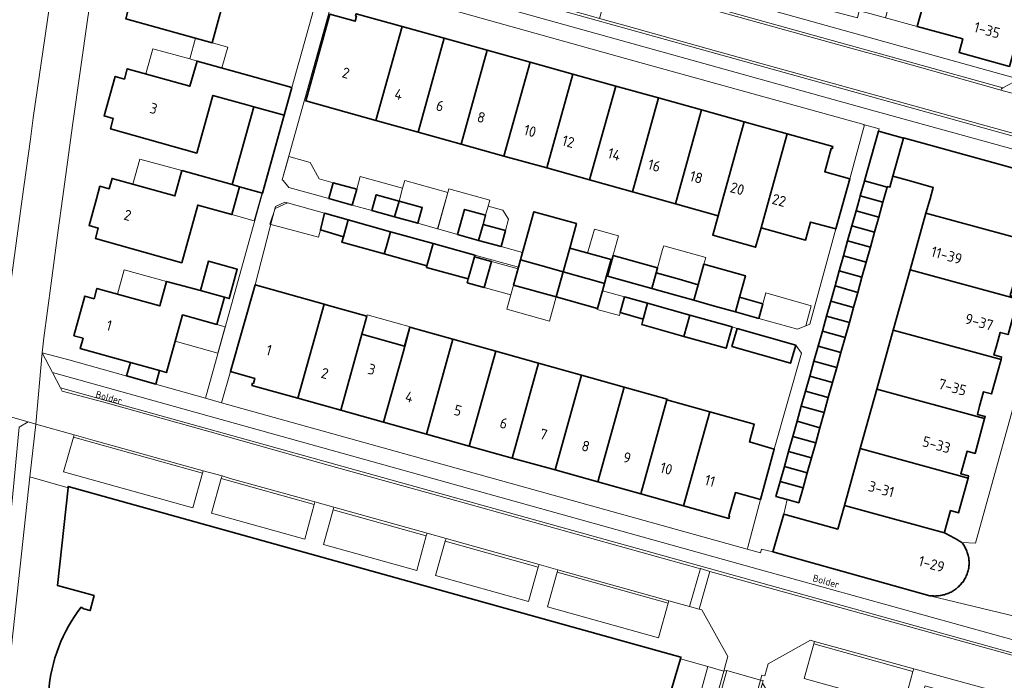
# Model space of a CAD drawing. Header units: metres. Extents: x 149984 to 156489, y 469398 to 478068.
# Tile 714 of 854: x 154388 to 154515, y 472938 to 473023. Entities that reach past the tile are written whole.
import ezdxf
from ezdxf.enums import TextEntityAlignment as Align

# ---------------------------------------------------------------- set-up
doc = ezdxf.new("R2010")
doc.units = ezdxf.units.M
doc.header["$LTSCALE"] = 0.75
for name, color, linetype, lineweight in [('B-WE-OG-BEBOUWING-GV', 6, 'Continuous', 35), ('B-WE-OG-BEBOUWING-T18', 1, 'Continuous', 18), ('B-WE-OG-BEBOUWING_LUIFEL-GV', 6, 'Continuous', 18), ('B-WE-OG-TERREIN_BEGROEID-GV', 252, 'Continuous', 18), ('B-WE-OG-TERREIN_ERF-GV', 252, 'Continuous', 18), ('B-WE-OG-TOPOGRAFIE-T18', 7, 'Continuous', 18), ('B-WE-VH-OPENVERHARDING_BETONSTRAATSTEEN-GV', 252, 'Continuous', 18), ('B-WE-VH-OPENVERHARDING_TEGEL-GV', 252, 'Continuous', 18)]:
    doc.layers.add(name, color=color, linetype=linetype, lineweight=lineweight)
doc.styles.add('NLCS-ISO-M500-T18', font='NLCS-ISO.ttf', dxfattribs={"height": 0.9})
doc.styles.add('NLCS-ISO-M750-T18', font='NLCS-ISO.ttf', dxfattribs={"height": 1.35})

msp = doc.modelspace()

# ---------------------------------------------------------------- linework, layer by layer
at = {"layer": 'B-WE-OG-BEBOUWING-GV', "flags": 128}
for points in [[(154419.679, 473026.087), (154420.678, 473029.646), (154413.166, 473031.748), (154412.264, 473028.522), (154404.223, 473030.772), (154403.851, 473029.445), (154402.688, 473029.774), (154401.258, 473024.711), (154402.434, 473024.379), (154402.064, 473023.056), (154413.131, 473019.959), (154415.147, 473027.36)], [(154505.113, 473028.019), (154503.457, 473022.067), (154509.311, 473020.46), (154508.831, 473018.728), (154515.282, 473016.939), (154515.704, 473018.457), (154516.038, 473019.659), (154517.324, 473024.284), (154517.411, 473024.597)], [(154434.09, 473010.035), (154437.489, 473022.051), (154431.597, 473023.692), (154431.517, 473023.403), (154431.617, 473023.376), (154431.438, 473022.734), (154428.211, 473023.633), (154425.116, 473012.533)], [(154434.09, 473010.035), (154439.531, 473008.52), (154442.878, 473020.55), (154437.489, 473022.051)], [(154445.022, 473006.991), (154448.369, 473019.02), (154442.878, 473020.55), (154439.531, 473008.52)], [(154450.513, 473005.462), (154453.86, 473017.491), (154448.369, 473019.02), (154445.022, 473006.991)], [(154423.359, 473014.243), (154418.59, 473015.572), (154411.193, 473017.636), (154410.293, 473014.409), (154402.25, 473016.653), (154401.881, 473015.332), (154400.713, 473015.659), (154399.296, 473010.595), (154400.468, 473010.266), (154400.105, 473008.964), (154411.162, 473005.84), (154413.223, 473013.228), (154417.596, 473012.008), (154418.462, 473011.767), (154422.366, 473010.679)], [(154456.004, 473003.933), (154459.351, 473015.962), (154453.86, 473017.491), (154450.513, 473005.462)], [(154459.351, 473015.962), (154456.004, 473003.933), (154461.496, 473002.404), (154464.842, 473014.432)], [(154461.496, 473002.404), (154466.987, 473000.875), (154470.333, 473012.903), (154464.842, 473014.432)], [(154466.987, 473000.875), (154472.479, 472999.346), (154475.824, 473011.373), (154470.333, 473012.903)], [(154419.592, 473000.725), (154422.366, 473010.679), (154418.462, 473011.767), (154415.687, 473001.807), (154416.648, 473001.541)], [(154481.314, 473009.844), (154475.824, 473011.373), (154472.479, 472999.346), (154477.97, 472997.818), (154478.577, 473000)], [(154483.462, 472996.289), (154484.494, 473000), (154486.806, 473008.314), (154481.314, 473009.844), (154478.577, 473000), (154477.97, 472997.818), (154477.274, 472995.317), (154482.767, 472993.79)], [(154484.494, 473000), (154483.462, 472996.289), (154489.168, 472994.7), (154489.814, 472997.007), (154493.039, 472996.121), (154494.839, 473002.547), (154491.615, 473003.456), (154492.449, 473006.431), (154492.557, 473006.401), (154492.638, 473006.69), (154486.806, 473008.314)], [(154499.62, 473001.489), (154499.64, 473001.56), (154499.964, 473001.47), (154500.358, 473002.883), (154501.716, 473007.76), (154498.492, 473008.655), (154496.719, 473002.3)], [(154398.32, 473000), (154397.373, 472996.57), (154398.545, 472996.246), (154398.175, 472994.913), (154409.235, 472991.798), (154411.284, 472999.189), (154415.659, 472997.975), (154416.221, 473000), (154416.648, 473001.541), (154415.687, 473001.807), (154409.247, 473003.593), (154408.352, 473000.365), (154400.306, 473002.597), (154399.938, 473001.27), (154398.76, 473001.595)], [(154428.084, 473000.021), (154431.084, 472999.18), (154431.651, 473001.202), (154428.65, 473002.043)], [(154499.082, 472999.563), (154499.204, 473000), (154499.62, 473001.489), (154496.719, 473002.3), (154496.704, 473002.245), (154496.179, 473000.374)], [(154436.515, 472997.682), (154437.075, 472999.693), (154434.154, 473000.5), (154433.594, 472998.501)], [(154437.075, 472999.693), (154436.515, 472997.682), (154439.475, 472996.852), (154440.042, 472998.874)], [(154495.639, 472998.449), (154498.543, 472997.637), (154499.082, 472999.563), (154496.179, 473000.374), (154496.074, 473000)], [(154430.548, 472997.296), (154427.546, 472998.129), (154427.002, 472996.027), (154429.949, 472995.131)], [(154444.581, 472995.421), (154447.273, 472994.668), (154447.842, 472996.702), (154448.17, 472997.873), (154445.478, 472998.627)], [(154459.825, 472996.813), (154454.368, 472998.335), (154452.901, 472993.099), (154452.646, 472992.16), (154455.235, 472991.438), (154458.103, 472990.638), (154458.952, 472993.682)], [(154498.005, 472995.711), (154498.543, 472997.637), (154495.639, 472998.449), (154495.099, 472996.523)], [(154516.376, 472987.144), (154516.42, 472987.304), (154515.382, 472987.59), (154515.671, 472988.624), (154516.194, 472990.492), (154517.227, 472990.203), (154518.396, 472994.393), (154504.595, 472998.153), (154502.57, 472990.905)], [(154435.418, 472993.746), (154435.982, 472995.769), (154430.548, 472997.296), (154429.949, 472995.131), (154429.754, 472994.428), (154435.188, 472992.923)], [(154447.273, 472994.668), (154450.145, 472993.865), (154450.709, 472995.913), (154447.842, 472996.702)], [(154435.982, 472995.769), (154435.418, 472993.746), (154435.188, 472992.923), (154440.653, 472991.402), (154441.447, 472994.259)], [(154497.467, 472993.785), (154498.005, 472995.711), (154495.099, 472996.523), (154494.558, 472994.597)], [(154441.447, 472994.259), (154440.653, 472991.402), (154440.599, 472991.21), (154445.955, 472989.721), (154446.242, 472990.752), (154446.744, 472992.555), (154446.805, 472992.774)], [(154496.928, 472991.859), (154497.467, 472993.785), (154494.558, 472994.597), (154494.018, 472992.672)], [(154461.13, 472989.794), (154461.193, 472989.776), (154463.413, 472989.157), (154463.678, 472990.106), (154464.262, 472992.201), (154458.952, 472993.682), (154458.103, 472990.638)], [(154411.625, 472988.224), (154414.701, 472987.382), (154415.327, 472987.211), (154416.356, 472990.971), (154412.654, 472991.984)], [(154446.242, 472990.752), (154445.955, 472989.721), (154445.819, 472989.232), (154448.001, 472988.624), (154448.926, 472991.947), (154446.744, 472992.555)], [(154457.205, 472987.421), (154458.103, 472990.638), (154455.235, 472991.438), (154452.646, 472992.16), (154452.389, 472991.214), (154451.749, 472988.943)], [(154469.461, 472988.495), (154470.024, 472990.517), (154470.199, 472991.145), (154464.512, 472992.729), (154463.774, 472990.079)], [(154496.39, 472989.932), (154496.928, 472991.859), (154494.018, 472992.672), (154493.478, 472990.746)], [(154461.193, 472989.776), (154461.13, 472989.794), (154458.103, 472990.638), (154457.205, 472987.421), (154462.516, 472985.939), (154463.15, 472988.214), (154463.413, 472989.157)], [(154469.461, 472988.495), (154472.387, 472987.678), (154474.833, 472986.986), (154475.396, 472988.989), (154472.951, 472989.701), (154470.024, 472990.517)], [(154480.169, 472985.506), (154480.7, 472987.396), (154481.468, 472990.129), (154476.137, 472991.627), (154475.396, 472988.989), (154474.833, 472986.986), (154477.498, 472986.246)], [(154495.851, 472988.006), (154496.39, 472989.932), (154493.478, 472990.746), (154492.938, 472988.82)], [(154514.217, 472979.396), (154514.288, 472979.653), (154514.302, 472979.705), (154513.292, 472979.984), (154513.573, 472980.985), (154514.101, 472982.868), (154515.118, 472982.587), (154516.376, 472987.144), (154502.57, 472990.905), (154500.407, 472983.158)], [(154411.625, 472988.224), (154407.289, 472989.41), (154406.417, 472986.279), (154398.373, 472988.518), (154398.005, 472987.195), (154396.833, 472987.521), (154395.423, 472982.453), (154396.594, 472982.127), (154396.227, 472980.809), (154402.658, 472979.018), (154406.396, 472977.977), (154407.282, 472977.73), (154409.344, 472985.112), (154413.713, 472983.898), (154414.701, 472987.382)], [(154418.23, 472976.085), (154424.118, 472974.443), (154427.477, 472986.492), (154418.662, 472988.951), (154415.468, 472977.882), (154418.594, 472976.98), (154418.417, 472976.345), (154418.311, 472976.374)], [(154495.313, 472986.08), (154495.851, 472988.006), (154492.938, 472988.82), (154492.398, 472986.895)], [(154468.37, 472984.58), (154468.934, 472986.602), (154465.972, 472987.427), (154465.409, 472985.404)], [(154468.934, 472986.602), (154468.37, 472984.58), (154468.176, 472983.891), (154473.583, 472982.369), (154474.348, 472985.087)], [(154480.7, 472987.396), (154480.169, 472985.506), (154483.162, 472984.677), (154483.69, 472986.556)], [(154491.857, 472984.969), (154494.774, 472984.154), (154495.313, 472986.08), (154492.398, 472986.895)], [(154429.61, 472972.912), (154432.324, 472982.648), (154432.968, 472984.96), (154427.735, 472986.42), (154427.477, 472986.492), (154424.118, 472974.443)], [(154474.348, 472985.087), (154473.583, 472982.369), (154478.988, 472980.848), (154479.755, 472983.575)], [(154494.236, 472982.228), (154494.774, 472984.154), (154491.857, 472984.969), (154491.317, 472983.043)], [(154438.464, 472983.531), (154437.792, 472981.123), (154432.324, 472982.648), (154429.61, 472972.912), (154435.1, 472971.381), (154437.591, 472980.314)], [(154440.592, 472969.85), (154443.977, 472981.993), (154438.464, 472983.531), (154437.591, 472980.314), (154435.1, 472971.381)], [(154480.401, 472983.39), (154479.736, 472981.09), (154487.233, 472978.922), (154487.898, 472981.222)], [(154490.777, 472981.118), (154493.697, 472980.302), (154494.236, 472982.228), (154491.317, 472983.043)], [(154500.407, 472983.158), (154498.3, 472975.617), (154512.112, 472971.854), (154512.179, 472972.097), (154511.175, 472972.374), (154511.465, 472973.416), (154511.981, 472975.27), (154513.001, 472974.989), (154514.217, 472979.396)], [(154449.467, 472980.462), (154443.977, 472981.993), (154440.592, 472969.85), (154446.081, 472968.319)], [(154449.467, 472980.462), (154446.081, 472968.319), (154451.574, 472966.788), (154454.959, 472978.931)], [(154493.159, 472978.375), (154493.697, 472980.302), (154490.777, 472981.118), (154490.237, 472979.192)], [(154492.621, 472976.449), (154493.159, 472978.375), (154490.237, 472979.192), (154489.697, 472977.266)], [(154402.658, 472979.018), (154402.178, 472977.293), (154405.915, 472976.252), (154406.396, 472977.977)], [(154451.574, 472966.788), (154457.064, 472965.257), (154460.45, 472977.399), (154454.959, 472978.931)], [(154460.45, 472977.399), (154457.064, 472965.257), (154462.555, 472963.726), (154465.941, 472975.868)], [(154492.082, 472974.523), (154492.621, 472976.449), (154489.697, 472977.266), (154489.156, 472975.341)], [(154471.404, 472974.239), (154471.431, 472974.336), (154465.941, 472975.868), (154462.555, 472963.726), (154468.046, 472962.195)], [(154491.544, 472972.597), (154492.082, 472974.523), (154489.156, 472975.341), (154488.616, 472973.415)], [(154509.982, 472964.226), (154510.054, 472964.489), (154509.056, 472964.764), (154509.349, 472965.814), (154509.864, 472967.664), (154510.877, 472967.384), (154512.112, 472971.854), (154498.3, 472975.617), (154496.169, 472967.988)], [(154476.895, 472972.708), (154471.404, 472974.239), (154468.046, 472962.195), (154473.537, 472960.664)], [(154488.076, 472971.489), (154491.005, 472970.671), (154491.544, 472972.597), (154488.616, 472973.415)], [(154473.537, 472960.664), (154479.354, 472959.042), (154479.435, 472959.331), (154479.323, 472959.362), (154480.171, 472962.358), (154483.374, 472961.469), (154485.161, 472967.906), (154481.968, 472968.842), (154482.589, 472971.12), (154476.895, 472972.708)], [(154490.467, 472968.745), (154491.005, 472970.671), (154488.076, 472971.489), (154487.536, 472969.564)], [(154486.996, 472967.638), (154489.928, 472966.818), (154490.467, 472968.745), (154487.536, 472969.564)], [(154509.982, 472964.226), (154496.169, 472967.988), (154494.137, 472960.713), (154506.956, 472957.221), (154506.973, 472957.271), (154507.237, 472958.223), (154507.748, 472960.065), (154508.761, 472959.787)], [(154489.39, 472964.892), (154489.928, 472966.818), (154486.996, 472967.638), (154486.455, 472965.712)], [(154486.455, 472965.712), (154485.915, 472963.787), (154488.851, 472962.966), (154489.39, 472964.892)], [(154488.313, 472961.04), (154488.851, 472962.966), (154485.915, 472963.787), (154485.375, 472961.861), (154486.798, 472961.463)]]:
    msp.add_lwpolyline(points, close=True, dxfattribs=at)
for points in [[(154520.113, 473002.693), (154520.102, 473002.697), (154501.731, 473007.813), (154501.716, 473007.76), (154500.358, 473002.883), (154502.713, 473002.227), (154505.515, 473001.447), (154505.111, 473000), (154504.595, 472998.153), (154518.396, 472994.393), (154518.472, 472994.666), (154518.489, 472994.728)], [(154435.733, 472929.036), (154444.124, 472925.457), (154450.677, 472922.662), (154459.13, 472919.057), (154459.277, 472918.994), (154462.718, 472927.06), (154462.553, 472927.131), (154464.102, 472930.764), (154469.627, 472929.232), (154473.131, 472941.081), (154473.192, 472941.287), (154465.957, 472943.302), (154394.689, 472963.149), (154394.671, 472962.982), (154393.312, 472950.478), (154397.999, 472949.175), (154397.491, 472947.246), (154396.695, 472947.467), (154396.358, 472947.705)], [(154506.956, 472957.221), (154494.137, 472960.713), (154493.292, 472957.687), (154486.396, 472959.598), (154484.99, 472954.757), (154505.108, 472949.118)]]:
    msp.add_lwpolyline(points, dxfattribs=at)
at = {"layer": 'B-WE-OG-BEBOUWING-GV'}
for points in [[(154509.177, 472955.982, 0.0145882), (154506.956, 472957.221)], [(154509.353, 472955.748, 0.0150237), (154509.177, 472955.982)], [(154509.513, 472955.502, 0.0151424), (154509.353, 472955.748)], [(154509.655, 472955.245, 0.0168653), (154509.513, 472955.502)], [(154509.78, 472954.979, 0.0182911), (154509.655, 472955.245)], [(154509.885, 472954.705, 0.0183505), (154509.78, 472954.979)], [(154509.971, 472954.425, 0.0150591), (154509.885, 472954.705)], [(154510.037, 472954.139, 0.0148112), (154509.971, 472954.425)], [(154510.083, 472953.849, 0.0212492), (154510.037, 472954.139)], [(154510.109, 472953.557, 0.0209919), (154510.083, 472953.849)], [(154510.009, 472952.392, 0.01803), (154510.064, 472952.68)], [(154510.064, 472952.68, 0.0173446), (154510.099, 472952.971)], [(154510.099, 472952.971, 0.0240027), (154510.114, 472953.264)], [(154510.114, 472953.264, 0.0171183), (154510.109, 472953.557)], [(154509.385, 472951.024, 0.014627), (154509.549, 472951.28)], [(154509.549, 472951.28, 0.0159534), (154509.696, 472951.547)], [(154509.696, 472951.547, 0.0160237), (154509.824, 472951.824)], [(154509.824, 472951.824, 0.017701), (154509.933, 472952.108)], [(154509.933, 472952.108, 0.014902), (154510.009, 472952.392)], [(154508.322, 472949.944, 0.0164226), (154508.563, 472950.13)], [(154508.563, 472950.13, 0.0185369), (154508.791, 472950.332)], [(154508.791, 472950.332, 0.0208646), (154509.005, 472950.549)], [(154509.005, 472950.549, 0.0163993), (154509.203, 472950.78)], [(154509.203, 472950.78, 0.0144616), (154509.385, 472951.024)], [(154505.108, 472949.118, -0.0189122), (154505.479, 472949.125)], [(154505.479, 472949.125, -0.0180759), (154505.755, 472949.112)], [(154505.755, 472949.112, 0.0197061), (154506.059, 472949.124)], [(154506.059, 472949.124, 0.0166635), (154506.362, 472949.157)], [(154506.362, 472949.157, 0.0161624), (154506.662, 472949.21)], [(154506.662, 472949.21, 0.019935), (154506.957, 472949.284)], [(154506.957, 472949.284, 0.0207455), (154507.247, 472949.378)], [(154507.247, 472949.378, 0.0164554), (154507.53, 472949.491)], [(154507.53, 472949.491, 0.017636), (154507.804, 472949.624)], [(154507.804, 472949.624, 0.0175358), (154508.068, 472949.775)], [(154508.068, 472949.775, 0.0172762), (154508.322, 472949.944)], [(154396.358, 472947.705, 0.1483284), (154392.193, 472936.846)]]:
    msp.add_lwpolyline(points, format="xyb", dxfattribs=at)
at = {"layer": 'B-WE-OG-BEBOUWING_LUIFEL-GV', "flags": 128}
for points in [[(154410.999, 473020.556), (154410.255, 473017.898), (154411.193, 473017.636), (154414.386, 473016.745), (154415.129, 473019.4)], [(154410.293, 473014.409), (154411.193, 473017.636), (154410.255, 473017.898), (154405.529, 473019.216), (154404.629, 473015.989)], [(154402.991, 473001.852), (154408.352, 473000.365), (154409.247, 473003.593), (154403.886, 473005.08)], [(154428.65, 473002.043), (154426.852, 473002.546), (154425.693, 473004.646), (154422.94, 473005.413), (154422.099, 473002.397), (154422.251, 473002.346), (154422.97, 473001.455), (154428.084, 473000.021)], [(154437.528, 473001.334), (154432.102, 473002.833), (154431.651, 473001.202), (154431.084, 472999.18), (154433.594, 472998.501), (154434.154, 473000.5), (154437.075, 472999.693)], [(154443.313, 473000.804), (154437.802, 473002.326), (154437.528, 473001.334), (154437.075, 472999.693), (154440.042, 472998.874), (154439.475, 472996.852), (154442.024, 472996.138)], [(154415.659, 472997.975), (154418.531, 472997.179), (154419.52, 473000.745), (154416.648, 473001.541)], [(154448.17, 472997.873), (154448.497, 472999.061), (154448.704, 472999.813), (154443.439, 473001.262), (154443.313, 473000.804), (154442.028, 472996.137), (154444.581, 472995.421), (154445.478, 472998.627)], [(154427.546, 472998.129), (154422.801, 472999.469), (154421.192, 472998.75), (154420.544, 472996.743), (154426.751, 472995.087), (154427.002, 472996.027)], [(154448.497, 472999.061), (154448.17, 472997.873), (154447.842, 472996.702), (154450.709, 472995.913), (154451.116, 472997.391), (154450.364, 472998.547)], [(154464.357, 472992.174), (154465.215, 472995.249), (154462.102, 472996.117), (154461.245, 472993.042)], [(154470.85, 472993.477), (154470.024, 472990.517), (154475.396, 472988.989), (154476.137, 472991.627), (154476.371, 472992.461), (154470.989, 472993.973)], [(154448.926, 472991.947), (154448.001, 472988.624), (154451.396, 472987.677), (154451.749, 472988.943), (154451.82, 472989.197), (154452.328, 472990.998)], [(154401.015, 472987.783), (154406.417, 472986.279), (154407.289, 472989.41), (154401.866, 472990.894)], [(154451.749, 472988.943), (154451.396, 472987.677), (154450.882, 472985.835), (154456.339, 472984.313), (154457.205, 472987.421)], [(154462.516, 472985.939), (154462.484, 472985.826), (154465.308, 472985.04), (154465.409, 472985.404), (154465.972, 472987.427), (154463.15, 472988.214)], [(154483.69, 472986.556), (154483.162, 472984.677), (154488.139, 472983.299), (154489.179, 472983.729), (154489.898, 472986.29), (154484.075, 472987.926)], [(154409.344, 472985.112), (154408.401, 472981.735), (154413.878, 472980.213), (154414.817, 472983.591)], [(154432.968, 472984.96), (154432.324, 472982.648), (154437.792, 472981.123), (154438.464, 472983.531), (154438.483, 472983.597), (154433.014, 472985.124)]]:
    msp.add_lwpolyline(points, close=True, dxfattribs=at)
at = {"layer": 'B-WE-OG-TERREIN_BEGROEID-GV', "flags": 128}
msp.add_lwpolyline([(154387.467, 472990.223), (154388.807, 473000), (154389.864, 473007.63), (154390.22, 473010.353), (154393.305, 473031.69), (154394.593, 473040.102), (154396.215, 473050.274), (154396.177, 473050.279), (154397.226, 473057.668), (154397.272, 473058.126), (154405.22, 473104.189), (154407.698, 473115.724), (154413.416, 473147.632), (154411.556, 473150.369), (154408.89, 473150.811), (154408.904, 473150.889), (154408.663, 473150.931)], dxfattribs=at)
at = {"layer": 'B-WE-OG-TERREIN_ERF-GV', "flags": 128}
for points in [[(154512.372, 473069.802), (154510.756, 473063.994), (154509.139, 473058.186), (154507.523, 473052.378), (154505.907, 473046.571), (154504.291, 473040.763), (154502.675, 473034.955), (154501.058, 473029.147), (154499.399, 473023.185), (154503.457, 473022.067), (154505.113, 473028.019), (154506.729, 473033.827), (154508.345, 473039.635), (154509.961, 473045.443), (154511.577, 473051.25), (154513.193, 473057.058), (154514.809, 473062.866), (154516.425, 473068.674), (154518.081, 473074.626), (154514.027, 473075.749)], [(154412.264, 473028.522), (154413.166, 473031.748), (154420.678, 473029.646), (154419.679, 473026.087), (154415.147, 473027.36), (154413.131, 473019.959), (154402.064, 473023.056), (154402.434, 473024.379), (154401.258, 473024.711), (154402.688, 473029.774), (154403.851, 473029.445), (154404.223, 473030.772)], [(154498.3, 472975.617), (154500.407, 472983.158), (154502.57, 472990.905), (154504.595, 472998.153), (154505.111, 473000), (154505.515, 473001.447), (154502.713, 473002.227), (154500.358, 473002.883), (154499.964, 473001.47), (154499.64, 473001.56), (154499.62, 473001.489), (154499.204, 473000), (154499.082, 472999.563), (154498.543, 472997.637), (154498.005, 472995.711), (154497.467, 472993.785), (154496.928, 472991.859), (154496.39, 472989.932), (154495.851, 472988.006), (154495.313, 472986.08), (154494.774, 472984.154), (154494.236, 472982.228), (154493.697, 472980.302), (154493.159, 472978.375), (154492.621, 472976.449), (154492.082, 472974.523), (154491.544, 472972.597), (154491.005, 472970.671), (154490.467, 472968.745), (154489.928, 472966.818), (154489.39, 472964.892), (154488.851, 472962.966), (154488.313, 472961.04), (154486.798, 472961.463), (154486.396, 472959.598), (154493.292, 472957.687), (154494.137, 472960.713), (154496.169, 472967.988)], [(154432.324, 472982.648), (154437.792, 472981.123), (154438.464, 472983.531), (154443.977, 472981.993), (154449.467, 472980.462), (154454.959, 472978.931), (154460.45, 472977.399), (154465.941, 472975.868), (154471.431, 472974.336), (154471.404, 472974.239), (154476.895, 472972.708), (154482.589, 472971.12), (154481.968, 472968.842), (154485.161, 472967.906), (154488.656, 472980.205), (154487.898, 472981.222), (154487.233, 472978.922), (154479.736, 472981.09), (154480.401, 472983.39), (154479.755, 472983.575), (154478.988, 472980.848), (154473.583, 472982.369), (154468.176, 472983.891), (154468.37, 472984.58), (154465.409, 472985.404), (154465.972, 472987.427), (154463.15, 472988.214), (154462.516, 472985.939), (154457.205, 472987.421), (154451.749, 472988.943), (154452.389, 472991.214), (154446.805, 472992.774), (154446.744, 472992.555), (154448.926, 472991.947), (154448.001, 472988.624), (154445.819, 472989.232), (154445.955, 472989.721), (154440.599, 472991.21), (154440.653, 472991.402), (154435.188, 472992.923), (154429.754, 472994.428), (154429.949, 472995.131), (154427.002, 472996.027), (154427.546, 472998.129), (154422.801, 472999.469), (154422.442, 472999.57), (154421.267, 472999.006), (154420.519, 472996.26), (154418.662, 472988.951), (154427.477, 472986.492), (154427.735, 472986.42), (154432.968, 472984.96)], [(154411.625, 472988.224), (154412.654, 472991.984), (154416.356, 472990.971), (154415.327, 472987.211), (154414.701, 472987.382), (154413.713, 472983.898), (154409.344, 472985.112), (154407.282, 472977.73), (154406.396, 472977.977), (154405.915, 472976.252), (154402.178, 472977.293), (154402.658, 472979.018), (154396.227, 472980.809), (154396.594, 472982.127), (154395.423, 472982.453), (154396.833, 472987.521), (154398.005, 472987.195), (154398.373, 472988.518), (154406.417, 472986.279), (154407.289, 472989.41)], [(154457.064, 472965.257), (154451.574, 472966.788), (154446.081, 472968.319), (154440.592, 472969.85), (154435.1, 472971.381), (154429.61, 472972.912), (154424.118, 472974.443), (154418.23, 472976.085), (154418.311, 472976.374), (154418.417, 472976.345), (154418.594, 472976.98), (154415.468, 472977.882), (154414.312, 472973.875), (154481.685, 472955.119), (154481.711, 472955.218), (154481.754, 472955.379), (154483.374, 472961.469), (154480.171, 472962.358), (154479.323, 472959.362), (154479.435, 472959.331), (154479.354, 472959.042), (154473.537, 472960.664), (154468.046, 472962.195), (154462.555, 472963.726)]]:
    msp.add_lwpolyline(points, close=True, dxfattribs=at)
for points in [[(154397.216, 473023.23), (154395.27, 473009.689), (154393.939, 473000), (154393.388, 472995.986), (154392.505, 472989.167), (154391.562, 472982.195), (154391.354, 472980.275), (154394.765, 472979.347), (154412.268, 472974.447), (154419.39, 473000), (154419.592, 473000.725), (154416.648, 473001.541), (154416.221, 473000), (154415.659, 472997.975), (154411.284, 472999.189), (154409.235, 472991.798), (154398.175, 472994.913), (154398.545, 472996.246), (154397.373, 472996.57), (154398.32, 473000), (154398.76, 473001.595), (154399.938, 473001.27), (154400.306, 473002.597), (154408.352, 473000.365), (154409.247, 473003.593), (154415.687, 473001.807), (154418.462, 473011.767), (154417.596, 473012.008), (154413.223, 473013.228), (154411.162, 473005.84), (154400.105, 473008.964), (154400.468, 473010.266), (154399.296, 473010.595), (154400.713, 473015.659), (154401.881, 473015.332), (154402.25, 473016.653), (154410.293, 473014.409), (154411.193, 473017.636), (154418.59, 473015.572), (154423.359, 473014.243), (154427.408, 473028.775)], [(154429.304, 473028.252), (154422.099, 473002.397), (154422.251, 473002.346), (154422.97, 473001.455), (154428.084, 473000.021), (154428.65, 473002.043), (154431.651, 473001.202), (154431.084, 472999.18), (154433.594, 472998.501), (154434.154, 473000.5), (154437.075, 472999.693), (154440.042, 472998.874), (154439.475, 472996.852), (154444.581, 472995.421), (154445.478, 472998.627), (154448.17, 472997.873), (154447.842, 472996.702), (154450.709, 472995.913), (154450.145, 472993.865), (154452.901, 472993.099), (154454.368, 472998.335), (154459.825, 472996.813), (154458.952, 472993.682), (154464.262, 472992.201), (154463.678, 472990.106), (154463.774, 472990.079), (154464.512, 472992.729), (154470.199, 472991.145), (154470.024, 472990.517), (154472.951, 472989.701), (154475.396, 472988.989), (154476.137, 472991.627), (154481.468, 472990.129), (154480.7, 472987.396), (154483.69, 472986.556), (154483.162, 472984.677), (154488.139, 472983.299), (154489.702, 472983.946), (154493.039, 472996.121), (154489.814, 472997.007), (154489.168, 472994.7), (154483.462, 472996.289), (154482.767, 472993.79), (154477.274, 472995.317), (154477.97, 472997.818), (154472.479, 472999.346), (154466.987, 473000.875), (154461.496, 473002.404), (154456.004, 473003.933), (154450.513, 473005.462), (154445.022, 473006.991), (154439.531, 473008.52), (154434.09, 473010.035), (154425.116, 473012.533), (154428.211, 473023.633), (154431.438, 473022.734), (154431.617, 473023.376)], [(154431.597, 473023.692), (154437.489, 473022.051), (154442.878, 473020.55), (154448.369, 473019.02), (154453.86, 473017.491), (154459.351, 473015.962), (154464.842, 473014.432), (154470.333, 473012.903), (154475.824, 473011.373), (154481.314, 473009.844), (154486.806, 473008.314), (154492.638, 473006.69), (154492.557, 473006.401), (154492.449, 473006.431), (154491.615, 473003.456), (154494.839, 473002.547), (154496.707, 473009.453), (154496.603, 473009.482), (154496.612, 473009.514), (154467.15, 473017.678), (154436.766, 473026.186)], [(154509.177, 472955.982), (154510.944, 472955.9), (154521.507, 472993.881), (154518.489, 472994.728), (154518.472, 472994.666), (154518.396, 472994.393), (154517.227, 472990.203), (154516.194, 472990.492), (154515.671, 472988.624), (154515.382, 472987.59), (154516.42, 472987.304), (154516.376, 472987.144), (154515.118, 472982.587), (154514.101, 472982.868), (154513.573, 472980.985), (154513.292, 472979.984), (154514.302, 472979.705), (154514.288, 472979.653), (154514.217, 472979.396)], [(154514.217, 472979.396), (154513.001, 472974.989), (154511.981, 472975.27), (154511.465, 472973.416), (154511.175, 472972.374), (154512.179, 472972.097), (154512.112, 472971.854), (154510.877, 472967.384), (154509.864, 472967.664), (154509.349, 472965.814), (154509.056, 472964.764), (154510.054, 472964.489), (154509.982, 472964.226), (154508.761, 472959.787), (154507.748, 472960.065), (154507.237, 472958.223), (154506.973, 472957.271), (154506.956, 472957.221)], [(154396.358, 472947.705), (154396.695, 472947.467), (154397.491, 472947.246), (154397.999, 472949.175), (154393.312, 472950.478), (154394.671, 472962.982), (154389.794, 472964.364), (154383.622, 472907.962)], [(154472.268, 472924.265), (154476.656, 472940.085), (154473.131, 472941.081), (154469.627, 472929.232)]]:
    msp.add_lwpolyline(points, dxfattribs=at)
at = {"layer": 'B-WE-OG-TERREIN_ERF-GV'}
for points in [[(154506.956, 472957.221, -0.0145882), (154509.177, 472955.982)], [(154392.193, 472936.846, -0.1483284), (154396.358, 472947.705)]]:
    msp.add_lwpolyline(points, format="xyb", dxfattribs=at)
at = {"layer": 'B-WE-VH-OPENVERHARDING_BETONSTRAATSTEEN-GV', "flags": 128}
for points in [[(154401.057, 473049.586), (154396.215, 473050.274), (154394.593, 473040.102), (154393.305, 473031.69), (154390.22, 473010.353), (154389.864, 473007.63), (154388.807, 473000), (154387.467, 472990.223), (154386.918, 472985.905), (154386.209, 472979.901), (154385.836, 472975.817), (154385.599, 472972.549), (154389.567, 472971.412), (154390.536, 472971.141), (154391.354, 472980.275), (154391.562, 472982.195), (154392.505, 472989.167), (154393.388, 472995.986), (154393.939, 473000), (154395.27, 473009.689), (154397.216, 473023.23), (154399.192, 473036.575)], [(154499.399, 473023.185), (154497.412, 473023.736), (154496.021, 473024.064), (154495.839, 473023.153), (154493.063, 473023.91), (154425.968, 473042.6), (154401.057, 473049.586), (154402.576, 473047.035), (154516.513, 473015.312), (154519.328, 473016.885), (154519.467, 473017.41), (154515.704, 473018.457), (154515.282, 473016.939), (154508.831, 473018.728), (154509.311, 473020.46), (154503.457, 473022.067)], [(154514.45, 473014.191), (154516.513, 473015.312), (154402.576, 473047.035), (154403.755, 473045.046), (154423.086, 473039.647), (154466.426, 473027.583)], [(154459.267, 473029.224), (154460.323, 473028.928), (154462.875, 473028.229), (154464.137, 473027.868), (154496.955, 473018.728), (154498.288, 473018.374), (154512.862, 473014.304), (154514.2, 473013.89), (154514.262, 473014.089), (154514.45, 473014.191), (154466.426, 473027.583), (154423.086, 473039.647), (154403.755, 473045.046), (154404.028, 473044.597)], [(154525.414, 473005.69), (154477.76, 473018.905), (154466.167, 473022.146), (154462.773, 473023.08), (154461.746, 473023.359), (154458.968, 473024.151), (154457.909, 473024.448), (154438.389, 473029.888), (154424.44, 473033.801), (154407.671, 473038.42), (154402.587, 473039.84), (154402.263, 473039.529), (154410.99, 473037.164), (154525.305, 473005.375)], [(154400.929, 473038.251), (154424.425, 473031.763), (154497.627, 473011.357), (154524.92, 473003.818), (154525.305, 473005.375), (154410.99, 473037.164), (154402.263, 473039.529)], [(154462.773, 473023.08), (154466.167, 473022.146), (154477.76, 473018.905), (154525.414, 473005.69), (154527.817, 473005.014), (154535.785, 473002.797), (154544.381, 473000.428), (154545.736, 473005.26), (154543.115, 473006.009), (154526.919, 473010.488), (154514.2, 473013.89), (154512.862, 473014.304), (154498.288, 473018.374), (154496.955, 473018.728), (154464.137, 473027.868)], [(154526.65, 473010.938), (154524.18, 473015.184), (154524.385, 473016.077), (154519.467, 473017.41), (154519.328, 473016.885), (154516.513, 473015.312), (154514.45, 473014.191), (154514.262, 473014.089), (154514.2, 473013.89), (154526.919, 473010.488)], [(154443.097, 472956.483), (154446.599, 472955.484), (154455.021, 472953.146), (154457.428, 472952.476), (154471.655, 472948.494), (154474.308, 472947.767), (154475.714, 472952.621), (154475.403, 472952.69), (154444.163, 472961.402), (154428.295, 472965.801), (154412.896, 472970.136), (154399.267, 472973.928), (154393.921, 472975.366), (154393.703, 472975.773), (154392.672, 472977.756), (154391.354, 472980.275), (154390.536, 472971.141), (154395.453, 472969.765), (154397.843, 472969.072), (154411.967, 472965.155), (154414.398, 472964.488), (154415.431, 472964.181), (154426.293, 472961.161), (154428.735, 472960.474), (154440.685, 472957.147)], [(154518.421, 472945.92), (154505.108, 472949.118), (154484.99, 472954.757), (154483.536, 472955.134), (154483.401, 472954.631), (154481.685, 472955.119), (154414.312, 472973.875), (154412.268, 472974.447), (154394.765, 472979.347), (154391.354, 472980.275), (154392.672, 472977.756), (154483.097, 472952.546), (154517.609, 472942.989)], [(154517.609, 472942.989), (154483.097, 472952.546), (154392.672, 472977.756), (154393.703, 472975.773), (154556.136, 472930.581), (154556.588, 472932.206), (154527.615, 472940.228), (154517.615, 472942.987)], [(154532.417, 472936.884), (154537.673, 472935.405), (154554.777, 472930.68), (154556.063, 472930.319), (154556.136, 472930.581), (154393.703, 472975.773), (154393.921, 472975.366), (154399.267, 472973.928), (154412.896, 472970.136), (154428.295, 472965.801), (154444.163, 472961.402), (154475.403, 472952.69), (154475.714, 472952.621), (154476.911, 472952.267), (154510.7, 472942.892), (154525.855, 472938.731)], [(154389.794, 472964.364), (154390.536, 472971.141), (154389.567, 472971.412), (154388.425, 472970.748), (154387.509, 472961.303), (154381.668, 472908.499), (154383.622, 472907.962)], [(154390.536, 472971.141), (154389.794, 472964.364), (154394.671, 472962.982), (154394.689, 472963.149), (154465.957, 472943.302), (154473.192, 472941.287), (154473.131, 472941.081), (154476.656, 472940.085), (154478.702, 472939.504), (154478.947, 472940.47), (154479.221, 472941.373), (154475.86, 472947.336), (154475.513, 472947.413), (154474.308, 472947.767), (154471.655, 472948.494), (154471.571, 472948.19), (154470.342, 472943.757), (154456.102, 472947.728), (154457.347, 472952.167), (154457.428, 472952.476), (154455.021, 472953.146), (154454.92, 472952.826), (154453.686, 472948.398), (154441.762, 472951.726), (154443.002, 472956.154), (154443.097, 472956.483), (154440.685, 472957.147), (154440.574, 472956.813), (154439.346, 472952.391), (154427.39, 472955.716), (154428.636, 472960.134), (154428.735, 472960.474), (154426.293, 472961.161), (154426.22, 472960.819), (154424.993, 472956.38), (154413.067, 472959.738), (154414.309, 472964.155), (154414.398, 472964.488), (154411.967, 472965.155), (154411.876, 472964.836), (154410.644, 472960.4), (154394.104, 472965.02), (154395.353, 472969.438), (154395.453, 472969.765)], [(154411.876, 472964.836), (154395.353, 472969.438), (154394.104, 472965.02), (154410.644, 472960.4)], [(154395.453, 472969.765), (154395.353, 472969.438), (154411.876, 472964.836), (154411.967, 472965.155), (154397.843, 472969.072)], [(154414.309, 472964.155), (154413.067, 472959.738), (154424.993, 472956.38), (154426.22, 472960.819)], [(154414.398, 472964.488), (154414.309, 472964.155), (154426.22, 472960.819), (154426.293, 472961.161), (154415.431, 472964.181)], [(154428.636, 472960.134), (154427.39, 472955.716), (154439.346, 472952.391), (154440.574, 472956.813)], [(154428.735, 472960.474), (154428.636, 472960.134), (154440.574, 472956.813), (154440.685, 472957.147)], [(154443.097, 472956.483), (154443.002, 472956.154), (154454.92, 472952.826), (154455.021, 472953.146), (154446.599, 472955.484)], [(154454.92, 472952.826), (154443.002, 472956.154), (154441.762, 472951.726), (154453.686, 472948.398)], [(154474.308, 472947.767), (154475.513, 472947.413), (154476.911, 472952.267), (154475.714, 472952.621)], [(154471.571, 472948.19), (154457.347, 472952.167), (154456.102, 472947.728), (154470.342, 472943.757)], [(154457.428, 472952.476), (154457.347, 472952.167), (154471.571, 472948.19), (154471.655, 472948.494)], [(154490.322, 472943.285), (154494.07, 472942.272), (154503.02, 472939.774), (154524.228, 472933.96), (154531.063, 472932.016), (154532.417, 472936.884), (154525.855, 472938.731), (154510.7, 472942.892), (154476.911, 472952.267), (154475.513, 472947.413), (154475.86, 472947.336), (154479.221, 472941.373), (154478.947, 472940.47), (154478.702, 472939.504), (154479.084, 472939.563), (154483.389, 472938.335), (154483.559, 472938.958), (154483.953, 472938.87), (154484.391, 472940.407), (154489.783, 472943.441)], [(154483.634, 472937.946), (154484.758, 472936.051), (154486.285, 472933.408), (154487.346, 472937.227), (154502.996, 472932.852), (154504.502, 472937.595), (154513.194, 472935.1), (154515.287, 472934.53), (154526.223, 472931.592), (154530.671, 472930.576), (154531.063, 472932.016), (154524.228, 472933.96), (154503.02, 472939.774), (154502.926, 472939.454), (154501.728, 472935.015), (154488.991, 472938.549), (154490.23, 472942.979), (154490.322, 472943.285), (154489.783, 472943.441), (154484.391, 472940.407), (154483.953, 472938.87), (154483.559, 472938.958), (154483.389, 472938.335), (154483.733, 472938.3)], [(154490.23, 472942.979), (154488.991, 472938.549), (154501.728, 472935.015), (154502.926, 472939.454)], [(154503.02, 472939.774), (154494.07, 472942.272), (154490.322, 472943.285), (154490.23, 472942.979), (154502.926, 472939.454)], [(154457.946, 472889.53), (154457.428, 472887.668), (154459.165, 472887.187), (154462.062, 472897.569), (154466.682, 472896.313), (154467.288, 472898.415), (154462.668, 472899.712), (154465.185, 472908.75), (154469.793, 472907.468), (154470.33, 472909.392), (154465.71, 472910.671), (154469.202, 472923.258), (154473.845, 472922.014), (154478.702, 472939.504), (154476.656, 472940.085), (154472.268, 472924.265), (154467.961, 472925.499)], [(154464.129, 472885.721), (154479.084, 472939.563), (154478.702, 472939.504), (154473.845, 472922.014), (154470.33, 472909.392), (154469.793, 472907.468), (154467.288, 472898.415), (154466.682, 472896.313), (154463.827, 472885.898), (154463.814, 472885.814)], [(154483.389, 472938.335), (154479.084, 472939.563), (154464.129, 472885.721), (154468.465, 472884.534), (154468.49, 472884.638), (154472.932, 472900.693), (154475.737, 472910.813)], [(154483.389, 472938.335), (154475.737, 472910.813), (154476.054, 472910.75), (154483.634, 472937.946), (154483.733, 472938.3)]]:
    msp.add_lwpolyline(points, close=True, dxfattribs=at)
for points in [[(154524.92, 473003.818), (154497.627, 473011.357), (154424.425, 473031.763), (154400.929, 473038.251), (154399.192, 473036.575), (154420.618, 473030.666), (154427.408, 473028.775), (154429.304, 473028.252), (154429.316, 473028.249), (154436.766, 473026.186), (154467.15, 473017.678), (154496.612, 473009.514), (154496.603, 473009.482), (154496.707, 473009.453), (154498.576, 473008.941), (154498.492, 473008.655), (154501.716, 473007.76), (154501.731, 473007.813), (154520.102, 473002.697)], [(154518.489, 472994.728), (154521.507, 472993.881), (154510.944, 472955.9), (154509.177, 472955.982)], [(154377.385, 472907.516), (154381.443, 472906.464), (154381.445, 472906.478), (154381.668, 472908.499), (154387.509, 472961.303), (154388.425, 472970.748), (154389.567, 472971.412), (154385.599, 472972.549), (154385.336, 472970.591), (154384.495, 472961.612), (154378.753, 472909.193), (154378.712, 472908.823), (154378.592, 472908.294)], [(154505.108, 472949.118), (154518.421, 472945.92), (154528.435, 472943.144), (154535.397, 472940.714)]]:
    msp.add_lwpolyline(points, dxfattribs=at)
at = {"layer": 'B-WE-VH-OPENVERHARDING_BETONSTRAATSTEEN-GV'}
for points in [[(154509.177, 472955.982, -0.0150237), (154509.353, 472955.748)], [(154509.353, 472955.748, -0.0151424), (154509.513, 472955.502)], [(154509.513, 472955.502, -0.0168653), (154509.655, 472955.245)], [(154509.655, 472955.245, -0.0182911), (154509.78, 472954.979)], [(154509.78, 472954.979, -0.0183505), (154509.885, 472954.705)], [(154509.885, 472954.705, -0.0150591), (154509.971, 472954.425)], [(154509.971, 472954.425, -0.0148112), (154510.037, 472954.139)], [(154510.037, 472954.139, -0.0212492), (154510.083, 472953.849)], [(154510.083, 472953.849, -0.0209919), (154510.109, 472953.557)], [(154510.064, 472952.68, -0.01803), (154510.009, 472952.392)], [(154510.099, 472952.971, -0.0173446), (154510.064, 472952.68)], [(154510.114, 472953.264, -0.0240027), (154510.099, 472952.971)], [(154510.109, 472953.557, -0.0171183), (154510.114, 472953.264)], [(154509.549, 472951.28, -0.014627), (154509.385, 472951.024)], [(154509.696, 472951.547, -0.0159534), (154509.549, 472951.28)], [(154509.824, 472951.824, -0.0160237), (154509.696, 472951.547)], [(154509.933, 472952.108, -0.017701), (154509.824, 472951.824)], [(154510.009, 472952.392, -0.014902), (154509.933, 472952.108)], [(154508.563, 472950.13, -0.0164226), (154508.322, 472949.944)], [(154508.791, 472950.332, -0.0185369), (154508.563, 472950.13)], [(154509.005, 472950.549, -0.0208646), (154508.791, 472950.332)], [(154509.203, 472950.78, -0.0163993), (154509.005, 472950.549)], [(154509.385, 472951.024, -0.0144616), (154509.203, 472950.78)], [(154505.479, 472949.125, 0.0189122), (154505.108, 472949.118)], [(154505.755, 472949.112, 0.0180759), (154505.479, 472949.125)], [(154506.059, 472949.124, -0.0197061), (154505.755, 472949.112)], [(154506.362, 472949.157, -0.0166635), (154506.059, 472949.124)], [(154506.662, 472949.21, -0.0161624), (154506.362, 472949.157)], [(154506.957, 472949.284, -0.019935), (154506.662, 472949.21)], [(154507.247, 472949.378, -0.0207455), (154506.957, 472949.284)], [(154507.53, 472949.491, -0.0164554), (154507.247, 472949.378)], [(154507.804, 472949.624, -0.017636), (154507.53, 472949.491)], [(154508.068, 472949.775, -0.0175358), (154507.804, 472949.624)], [(154508.322, 472949.944, -0.0172762), (154508.068, 472949.775)]]:
    msp.add_lwpolyline(points, format="xyb", dxfattribs=at)
at = {"layer": 'B-WE-VH-OPENVERHARDING_TEGEL-GV', "flags": 128}
msp.add_lwpolyline([(154427.408, 473028.775), (154423.359, 473014.243), (154422.366, 473010.679), (154419.592, 473000.725), (154419.39, 473000), (154412.268, 472974.447), (154414.312, 472973.875), (154415.468, 472977.882), (154418.662, 472988.951), (154420.519, 472996.26), (154421.267, 472999.006), (154422.442, 472999.57), (154422.801, 472999.469), (154427.546, 472998.129), (154430.548, 472997.296), (154435.982, 472995.769), (154441.447, 472994.259), (154446.805, 472992.774), (154452.389, 472991.214), (154452.646, 472992.16), (154452.901, 472993.099), (154450.145, 472993.865), (154447.273, 472994.668), (154444.581, 472995.421), (154439.475, 472996.852), (154436.515, 472997.682), (154433.594, 472998.501), (154431.084, 472999.18), (154428.084, 473000.021), (154422.97, 473001.455), (154422.251, 473002.346), (154422.099, 473002.397), (154429.304, 473028.252)], dxfattribs=at)
msp.add_lwpolyline([(154485.915, 472963.787), (154486.455, 472965.712), (154486.996, 472967.638), (154487.536, 472969.564), (154488.076, 472971.489), (154488.616, 472973.415), (154489.156, 472975.341), (154489.697, 472977.266), (154490.237, 472979.192), (154490.777, 472981.118), (154491.317, 472983.043), (154491.857, 472984.969), (154492.398, 472986.895), (154492.938, 472988.82), (154493.478, 472990.746), (154494.018, 472992.672), (154494.558, 472994.597), (154495.099, 472996.523), (154495.639, 472998.449), (154496.074, 473000), (154496.179, 473000.374), (154496.704, 473002.245), (154496.719, 473002.3), (154498.492, 473008.655), (154498.576, 473008.941), (154496.707, 473009.453), (154494.839, 473002.547), (154493.039, 472996.121), (154489.702, 472983.946), (154488.139, 472983.299), (154483.162, 472984.677), (154480.169, 472985.506), (154477.498, 472986.246), (154474.833, 472986.986), (154472.387, 472987.678), (154469.461, 472988.495), (154463.774, 472990.079), (154463.678, 472990.106), (154463.413, 472989.157), (154463.15, 472988.214), (154465.972, 472987.427), (154468.934, 472986.602), (154474.348, 472985.087), (154479.755, 472983.575), (154480.401, 472983.39), (154487.898, 472981.222), (154488.656, 472980.205), (154485.161, 472967.906), (154483.374, 472961.469), (154481.754, 472955.379), (154481.711, 472955.218), (154481.685, 472955.119), (154483.401, 472954.631), (154483.536, 472955.134), (154484.99, 472954.757), (154486.396, 472959.598), (154486.798, 472961.463), (154485.375, 472961.861)], close=True, dxfattribs=at)

# ---------------------------------------------------------------- texts
at = {"layer": 'B-WE-OG-BEBOUWING-T18', "style": 'NLCS-ISO-M750-T18'}
for s, rotation, p in [('1-35', 344.5, (154512.425, 473021.595)), ('2', 344.4, (154430.267, 473016.112)), ('4', 344.5, (154437.023, 473013.37)), ('3', 344.4, (154405.637, 473011.555)), ('6', 344.5, (154442.334, 473011.892)), ('8', 344.5, (154447.611, 473010.422)), ('10', 344.5, (154453.865, 473008.681)), ('12', 344.5, (154458.767, 473007.316)), ('14', 344.5, (154464.646, 473005.679)), ('16', 344.5, (154469.782, 473004.249)), ('18', 344.5, (154475.167, 473002.75)), ('20', 344.5, (154480.422, 473001.288)), ('22', 344.5, (154485.77, 472999.799)), ('2', 344.6, (154402.303, 472997.892)), ('11-39', 344.4, (154507.242, 472992.76)), ('9-37', 344.6, (154511.416, 472984.21)), ('1', 344.5, (154399.941, 472983.769)), ('1', 344, (154420.421, 472980.62)), ('3', 344.4, (154433.583, 472978.144)), ('2', 344.4, (154427.569, 472977.634)), ('7-35', 344.5, (154507.993, 472975.859)), ('4', 344.4, (154438.397, 472974.614)), ('5', 344.4, (154444.622, 472972.879)), ('6', 344.5, (154450.5, 472971.24)), ('7', 344.4, (154455.601, 472969.818)), ('8', 344.4, (154460.997, 472968.313)), ('5-33', 344.5, (154505.943, 472968.496)), ('9', 344.4, (154466.3, 472966.834)), ('10', 344.4, (154471.328, 472965.433)), ('11', 344.4, (154476.92, 472963.873)), ('3-31', 344.4, (154498.874, 472962.802)), ('1-29', 344.4, (154505.316, 472953.214))]:
    msp.add_text(s, height=1.35, rotation=rotation, dxfattribs=at).set_placement(p, align=Align.MIDDLE)
at = {"layer": 'B-WE-OG-TOPOGRAFIE-T18', "style": 'NLCS-ISO-M500-T18'}
for rotation, p in [(344.5, (154399.908, 472974.524)), (344.4, (154491.797, 472950.99))]:
    msp.add_text('Bolder', height=0.9, rotation=rotation, dxfattribs=at).set_placement(p, align=Align.MIDDLE)

doc.saveas('drawing.dxf')
